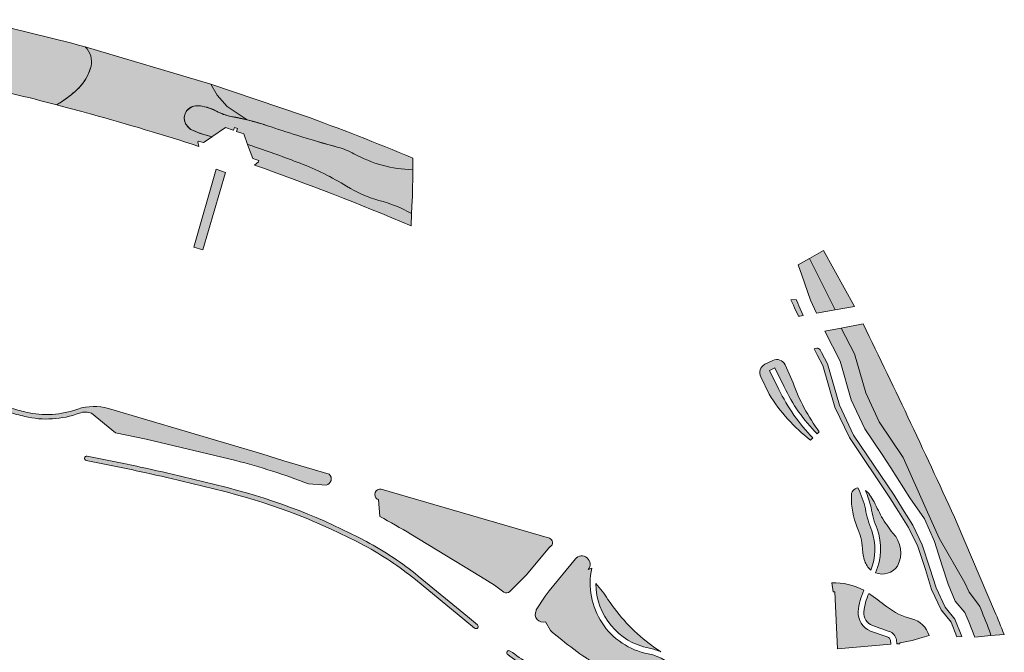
# Model space of a CAD drawing. Header units: metres. Extents: x 0 to 168310, y 0 to 462960.
# Tile 593 of 594: x 167595 to 167903, y 462718 to 462917. Entities that reach past the tile are written whole.
import ezdxf

# ---------------------------------------------------------------- set-up
doc = ezdxf.new("R2010")
doc.units = ezdxf.units.M
doc.header["$LTSCALE"] = 0.2
for name, color, linetype, lineweight in [('B_WE_GR_GRAS_BRM_RVA kruidenmengsel 2_B102-A', 141, 'Continuous', 18), ('B_WE_GR_GRAS_BRM_RVA kruidenmengsel 2_B102-G', 141, 'Continuous', 18), ('B_WE_GR_GRAS_BRM_RVA kruidenmengsel Barneveld_B116-A', 83, 'Continuous', 18), ('B_WE_GR_GRAS_BRM_RVA kruidenmengsel Barneveld_B116-G', 83, 'Continuous', 18), ('B_WE_GR_GRAS_BRM_RVA margrietmengsel-A', 201, 'Continuous', 18), ('B_WE_GR_GRAS_BRM_RVA margrietmengsel-G', 201, 'Continuous', 18), ('B_WE_GR_GRAS_BRM_RVA vochtminnend mengsel_B115-A', 51, 'Continuous', 18), ('B_WE_GR_GRAS_BRM_RVA vochtminnend mengsel_B115-G', 51, 'Continuous', 18)]:
    doc.layers.add(name, color=color, linetype=linetype, lineweight=lineweight)

msp = doc.modelspace()

# ---------------------------------------------------------------- hatches: boundary and pattern name
at = {"layer": 'B_WE_GR_GRAS_BRM_RVA kruidenmengsel 2_B102-A', "transparency": 33554687}
h = msp.add_hatch(color=256, dxfattribs=at)
h.dxf.hatch_style = 1
edge = h.paths.add_edge_path()
edge.add_arc((167663.6199254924, 462901.6815105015), 15.25420763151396, 241.0729573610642, 259.6157030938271, ccw=False)
edge.add_arc((167649.6924331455, 462876.4735200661), 13.54540757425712, 61.0862609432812, 87.80880007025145)
edge.add_arc((167650.0618058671, 462886.1272166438), 3.884647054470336, 87.80880006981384, 207.9287946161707)
edge.add_arc((167650.706815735, 462886.4691469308), 4.614684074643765, 207.9287946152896, 247.4784368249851)
edge.add_arc((167665.5180111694, 462922.1885075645), 43.28307212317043, 247.4784368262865, 255.7062031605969)
edge.add_line((167654.8316760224, 462880.2453725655), (167659.1006831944, 462883.1760792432))
edge.add_line((167659.1006831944, 462883.1760792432), (167661.4595216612, 462882.3473146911))
edge.add_line((167661.4595216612, 462882.3473146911), (167661.5838580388, 462882.3044438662))
edge.add_line((167661.5838580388, 462882.3044438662), (167661.9240319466, 462883.2430194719))
edge.add_line((167661.9240319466, 462883.2430194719), (167662.8641871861, 462882.9022730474))
edge.add_line((167662.8641871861, 462882.9022730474), (167662.5304460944, 462881.9780630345))
edge.add_line((167662.5304460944, 462881.9780630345), (167664.814272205, 462881.1906063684))
edge.add_line((167664.814272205, 462881.1906063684), (167666.0263995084, 462877.8809698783))
edge.add_arc((167652.6886868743, 462833.0809836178), 46.74327060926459, 71.01006965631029, 73.42084251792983, ccw=False)
edge.add_arc((167523.5449946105, 462457.8062291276), 443.6176016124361, 69.00620732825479, 71.01006954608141, ccw=False)
edge.add_arc((167651.248967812, 462790.5884853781), 87.17358802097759, 58.29037419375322, 69.00755569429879, ccw=False)
edge.add_arc((167717.7042480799, 462898.1483309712), 39.25989116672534, 238.2903741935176, 254.5017057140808)
edge.add_arc((167693.5625169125, 462811.0859959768), 51.08762323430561, 62.134394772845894, 74.50170571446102, ccw=False)
edge.add_line((167717.4408313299, 462856.2498238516), (167717.5607701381, 462858.4076313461))
edge.add_line((167717.5607701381, 462858.4076313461), (167717.6414450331, 462860.1863589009))
edge.add_line((167717.6414450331, 462860.1863589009), (167717.6930845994, 462861.5771095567))
edge.add_line((167717.6930845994, 462861.5771095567), (167717.736202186, 462863.0254693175))
edge.add_line((167717.736202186, 462863.0254693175), (167717.7790430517, 462865.1010573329))
edge.add_line((167717.7790430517, 462865.1010573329), (167717.7938394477, 462866.3239808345))
edge.add_line((167717.7938394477, 462866.3239808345), (167717.7921225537, 462869.957872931))
edge.add_arc((167718.7719330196, 462909.9525882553), 40.00671546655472, 240.96651066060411, 268.5966201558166, ccw=False)
edge.add_arc((167688.754767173, 462855.8747607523), 21.84343952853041, 60.96650431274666, 74.89950393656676)
edge.add_arc((167779.811483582, 463193.6348101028), 327.9753377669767, 252.5415459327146, 254.9131785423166, ccw=False)
edge.add_arc((167835.940243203, 463372.1134629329), 515.071749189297, 251.4720191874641, 252.5418741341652, ccw=False)
edge.add_arc((167645.9091163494, 462805.082708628), 82.95475987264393, 71.47377107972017, 79.60960456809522)
h = msp.add_hatch(color=256, dxfattribs=at)
h.dxf.hatch_style = 1
h.paths.add_polyline_path([(167846.5672786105, 462844.6109442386), (167842.2618232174, 462842.1292044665), (167850.307701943, 462825.9821139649), (167856.27219841, 462827.0317757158)])
h = msp.add_hatch(color=256, dxfattribs=at)
h.dxf.hatch_style = 1
edge = h.paths.add_edge_path()
edge.add_line((167859.0096432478, 462821.5228579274), (167852.1690160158, 462820.2493173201))
edge.add_line((167852.1690160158, 462820.2493173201), (167856.2716767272, 462812.1089071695))
edge.add_line((167856.2716767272, 462812.1089071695), (167859.8517475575, 462799.8760718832))
edge.add_line((167859.8517475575, 462799.8760718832), (167864.1052315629, 462790.8257085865))
edge.add_line((167864.1052315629, 462790.8257085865), (167871.5784736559, 462779.6079771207))
edge.add_line((167871.5784736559, 462779.6079771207), (167878.7967214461, 462763.4247482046))
edge.add_line((167878.7967214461, 462763.4247482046), (167882.8913185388, 462754.3306300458))
edge.add_line((167882.8913185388, 462754.3306300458), (167890.8701716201, 462740.2776316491))
edge.add_line((167890.8701716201, 462740.2776316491), (167892.279905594, 462737.3032362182))
edge.add_line((167892.279905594, 462737.3032362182), (167894.9344698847, 462733.9334091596))
edge.add_line((167894.9344698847, 462733.9334091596), (167895.5836656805, 462732.8727658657))
edge.add_line((167895.5836656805, 462732.8727658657), (167895.9132330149, 462732.0994601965))
edge.add_arc((167731.5219587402, 462663.3675046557), 178.1812918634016, 19.977501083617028, 22.6897940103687, ccw=False)
edge.add_line((167898.9815215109, 462724.2433422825), (167899.1125735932, 462723.7087894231))
edge.add_line((167899.1125735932, 462723.7087894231), (167903.2172602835, 462724.062714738))
edge.add_arc((167654.8451667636, 462628.6591629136), 266.0649066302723, 21.01255262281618, 22.71567654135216)
edge.add_line((167900.2720752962, 462731.402372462), (167888.5491926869, 462758.9092599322))
edge.add_arc((165746.9731133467, 461786.8413608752), 2351.863963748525, 24.41344257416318, 26.10011983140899)
at = {"layer": 'B_WE_GR_GRAS_BRM_RVA kruidenmengsel Barneveld_B116-A', "transparency": 33554687}
h = msp.add_hatch(color=256, dxfattribs=at)
h.dxf.hatch_style = 1
edge = h.paths.add_edge_path()
edge.add_arc((167405.7695100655, 462123.5827010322), 812.3570665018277, 75.06449629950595, 77.53490008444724)
edge.add_line((167581.1126325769, 462916.7906138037), (167573.9642710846, 462898.0304068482))
edge.add_arc((167404.2482875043, 462118.3100188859), 797.9770663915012, 75.7449415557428, 77.72038329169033, ccw=False)
edge.add_line((167600.7412522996, 462891.7167122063), (167606.2043114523, 462890.3058184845))
edge.add_arc((167582.5542619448, 462928.6909775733), 45.0859765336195, 301.6382537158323, 310.6770185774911)
edge.add_arc((167602.0599977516, 462906.2720567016), 15.37089404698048, 310.0040134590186, 345.4028307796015)
edge.add_arc((167610.586357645, 462903.8420710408), 6.510499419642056, 347.1871892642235, 405.6239811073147)
h = msp.add_hatch(color=256, dxfattribs=at)
h.dxf.hatch_style = 1
edge = h.paths.add_edge_path()
edge.add_arc((167610.5863597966, 462903.8420711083), 6.510497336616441, -12.812815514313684, 45.62400248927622, ccw=False)
edge.add_arc((167602.0599866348, 462906.2720601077), 15.37090566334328, 335.84649926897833, 345.40282893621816, ccw=False)
edge.add_arc((167602.0599966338, 462906.2720577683), 15.370895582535, 310.0039362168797, 335.84649197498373, ccw=False)
edge.add_arc((167582.5542880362, 462928.6909395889), 45.08593047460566, 302.16719901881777, 310.676998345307, ccw=False)
edge.add_line((167606.5576657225, 462890.5257855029), (167606.2043114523, 462890.3058184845))
edge.add_line((167606.2043114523, 462890.3058184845), (167606.8303636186, 462890.1441337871))
edge.add_line((167606.8303636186, 462890.1441337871), (167610.4364324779, 462889.1886392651))
edge.add_line((167610.4364324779, 462889.1886392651), (167614.0105222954, 462888.223782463))
edge.add_line((167614.0105222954, 462888.223782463), (167615.481067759, 462887.8216244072))
edge.add_line((167615.481067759, 462887.8216244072), (167617.0472138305, 462887.3899987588))
edge.add_arc((167404.2482874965, 462118.3100188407), 797.9770664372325, 72.00713048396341, 74.53361442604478, ccw=False)
edge.add_line((167650.7423121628, 462877.2619898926), (167650.4454116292, 462878.6518590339))
edge.add_line((167650.4454116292, 462878.6518590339), (167650.5253358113, 462878.9410166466))
edge.add_line((167650.5253358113, 462878.9410166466), (167651.3829969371, 462878.7020070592))
edge.add_line((167651.3829969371, 462878.7020070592), (167652.2329129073, 462878.4613014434))
edge.add_line((167652.2329129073, 462878.4613014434), (167654.8922611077, 462880.2869646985))
edge.add_line((167654.8922611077, 462880.2869646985), (167652.7632146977, 462880.8738353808))
edge.add_line((167652.7632146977, 462880.8738353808), (167650.8236920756, 462881.4590675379))
edge.add_line((167650.8236920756, 462881.4590675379), (167649.557050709, 462881.9907982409))
edge.add_line((167649.557050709, 462881.9907982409), (167647.996991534, 462882.6457045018))
edge.add_line((167647.996991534, 462882.6457045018), (167647.4838111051, 462883.2983126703))
edge.add_line((167647.4838111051, 462883.2983126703), (167646.5831417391, 462884.3850776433))
edge.add_line((167646.5831417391, 462884.3850776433), (167646.1413012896, 462885.8793794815))
edge.add_line((167646.1413012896, 462885.8793794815), (167646.1582958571, 462886.4737037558))
edge.add_line((167646.1582958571, 462886.4737037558), (167646.4443194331, 462887.512228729))
edge.add_line((167646.4443194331, 462887.512228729), (167646.8985930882, 462888.4157557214))
edge.add_line((167646.8985930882, 462888.4157557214), (167647.2899387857, 462888.7676842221))
edge.add_line((167647.2899387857, 462888.7676842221), (167647.8886788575, 462889.3061178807))
edge.add_line((167647.8886788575, 462889.3061178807), (167648.6974978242, 462889.7581451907))
edge.add_line((167648.6974978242, 462889.7581451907), (167649.7863583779, 462889.9850947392))
edge.add_line((167649.7863583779, 462889.9850947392), (167651.2626706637, 462889.9450454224))
edge.add_line((167651.2626706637, 462889.9450454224), (167653.0462642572, 462889.6112942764))
edge.add_line((167653.0462642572, 462889.6112942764), (167654.6227743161, 462889.0572706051))
edge.add_line((167654.6227743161, 462889.0572706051), (167657.1036943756, 462887.934935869))
edge.add_line((167657.1036943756, 462887.934935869), (167659.4811886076, 462886.9245976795))
edge.add_line((167659.4811886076, 462886.9245976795), (167661.3121290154, 462886.542307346))
edge.add_line((167661.3121290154, 462886.542307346), (167665.936128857, 462885.6277839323))
edge.add_line((167665.936128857, 462885.6277839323), (167659.6646933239, 462889.8294411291))
edge.add_line((167659.6646933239, 462889.8294411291), (167656.4803080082, 462893.2942160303))
edge.add_line((167656.4803080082, 462893.2942160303), (167654.4989183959, 462896.7589909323))
edge.add_line((167654.4989183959, 462896.7589909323), (167615.1395670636, 462908.4955514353))
h = msp.add_hatch(color=256, dxfattribs=at)
h.dxf.hatch_style = 1
edge = h.paths.add_edge_path()
edge.add_line((167654.498918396, 462896.7589909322), (167656.4803080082, 462893.2942160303))
edge.add_line((167656.4803080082, 462893.2942160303), (167659.664693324, 462889.8294411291))
edge.add_line((167659.664693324, 462889.8294411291), (167665.9361288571, 462885.6277839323))
edge.add_line((167665.9361288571, 462885.6277839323), (167664.9453840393, 462885.8237310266))
edge.add_arc((167645.9091159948, 462805.0827087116), 82.95475987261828, 71.47226194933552, 76.73367589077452, ccw=False)
edge.add_arc((167835.9402433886, 463372.1134628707), 515.0717491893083, 251.4722621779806, 252.5429506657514)
edge.add_arc((167779.8114835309, 463193.6348101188), 327.9753377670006, 252.5432366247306, 254.9114723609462)
edge.add_arc((167688.7547681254, 462855.8747604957), 21.84343952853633, 60.95970766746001, 74.92512467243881, ccw=False)
edge.add_arc((167718.7719330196, 462909.9525882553), 40.00671546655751, 240.9702229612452, 268.5966201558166)
edge.add_line((167717.7921225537, 462869.957872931), (167717.8214221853, 462873.6144387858))
edge.add_arc((167405.7695100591, 462123.5827010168), 812.3570665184, 67.41016871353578, 70.02588454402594)
edge.add_line((167683.2670958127, 462887.0740850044), (167654.498918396, 462896.7589909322))
h = msp.add_hatch(color=256, dxfattribs=at)
h.dxf.hatch_style = 1
edge = h.paths.add_edge_path()
edge.add_arc((167523.5449946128, 462457.8062291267), 443.6176016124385, 69.00587756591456, 71.01006953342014)
edge.add_arc((167652.6886868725, 462833.0809836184), 46.7432706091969, 71.01006953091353, 73.42084251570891)
edge.add_line((167666.0263995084, 462877.8809698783), (167667.6589535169, 462873.4233850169))
edge.add_line((167667.6589535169, 462873.4233850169), (167669.5373466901, 462872.8278330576))
edge.add_line((167669.5373466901, 462872.8278330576), (167669.4303894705, 462872.4213200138))
edge.add_line((167669.4303894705, 462872.4213200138), (167668.2021454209, 462871.3676258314))
edge.add_arc((167402.7246567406, 462114.1824296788), 802.376294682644, 66.9205511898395, 70.678770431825, ccw=False)
edge.add_line((167717.2619127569, 462852.3382620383), (167717.4408313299, 462856.2498238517))
edge.add_arc((167693.5625158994, 462811.0859965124), 51.08762323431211, 62.13439348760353, 74.49800204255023)
edge.add_arc((167717.7042480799, 462898.1483309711), 39.25989116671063, 238.29037419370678, 254.50652354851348, ccw=False)
edge.add_arc((167651.2489679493, 462790.5884852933), 87.17358802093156, 58.29037429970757, 69.00587766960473)
h = msp.add_hatch(color=256, dxfattribs=at)
h.dxf.hatch_style = 1
h.paths.add_polyline_path([(167659.0594447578, 462869.1043580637), (167656.2144351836, 462870.0642986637), (167649.1178128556, 462845.6358099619), (167651.9622246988, 462844.7764261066)])
h = msp.add_hatch(color=256, dxfattribs=at)
h.dxf.hatch_style = 1
edge = h.paths.add_edge_path()
edge.add_arc((167831.9249477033, 462807.3734482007), 3.000000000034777, 26.32973812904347, 114.4663653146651)
edge.add_line((167830.6824707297, 462810.1040618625), (167828.1773468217, 462808.864334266))
edge.add_arc((167829.5946812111, 462806.2202534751), 3.000000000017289, 118.1931109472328, 206.3297381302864)
edge.add_line((167826.9059121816, 462804.8896441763), (167829.5718475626, 462799.5025748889))
edge.add_arc((167874.4802167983, 462826.8561546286), 52.58307666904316, 211.3454935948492, 232.625129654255)
edge.add_line((167842.5608508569, 462785.0693860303), (167843.2780475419, 462785.7662568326))
edge.add_arc((167884.9288852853, 462826.2366791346), 58.07449841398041, 205.7618063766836, 224.176484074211, ccw=False)
edge.add_line((167832.6264868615, 462800.9957107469), (167829.682087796, 462806.9454730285))
edge.add_line((167829.682087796, 462806.9454730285), (167831.2953496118, 462807.7438378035))
edge.add_line((167831.2953496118, 462807.7438378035), (167834.2437362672, 462801.7860177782))
edge.add_arc((167884.928885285, 462826.2366791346), 56.27449841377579, 205.7527948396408, 224.1764840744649)
edge.add_line((167844.5690015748, 462787.0206242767), (167845.2861982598, 462787.717495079))
edge.add_arc((167891.5660090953, 462822.4357755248), 57.8548173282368, 199.531177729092, 216.8765703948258, ccw=False)
edge.add_line((167837.0401747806, 462803.0937673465), (167834.6137167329, 462808.7040574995))
h = msp.add_hatch(color=256, dxfattribs=at)
h.dxf.hatch_style = 1
edge = h.paths.add_edge_path()
edge.add_arc((167857.7753862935, 462767.6960597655), 2.446597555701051, 99.31353283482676, 185.5831995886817)
edge.add_arc((167880.5598497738, 462767.1423571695), 25.22142984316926, 179.2828693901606, 201.9927638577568)
edge.add_arc((167839.3953099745, 462749.7960561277), 19.45510474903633, 3.796824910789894, 23.961438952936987, ccw=False)
edge.add_arc((167877.0017343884, 462752.3092172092), 18.23520513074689, 183.851496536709, 196.5354906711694)
edge.add_arc((167865.0310362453, 462748.8177320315), 5.766173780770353, 197.1305104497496, 231.50056125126)
edge.add_arc((167845.2898650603, 462750.8078048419), 17.41157490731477, 338.070000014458, 379.3190486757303)
edge.add_arc((167894.105675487, 462769.4802772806), 34.86390978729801, 189.8689992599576, 201.7378841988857, ccw=False)
edge.add_arc((167829.2203874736, 462756.241349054), 31.38921404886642, 13.37937279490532, 26.22143242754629)
h = msp.add_hatch(color=256, dxfattribs=at)
h.dxf.hatch_style = 1
edge = h.paths.add_edge_path()
edge.add_arc((167931.2143477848, 462803.6597186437), 78.9499875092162, 212.7375578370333, 217.2043820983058, ccw=False)
edge.add_arc((167580.6008696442, 462620.8842050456), 316.8507962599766, 26.23800058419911, 27.32408873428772)
edge.add_arc((167841.1461811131, 462754.2366084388), 24.19024009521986, 29.98445430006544, 35.59838881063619)
edge.add_arc((167854.3113914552, 462762.2822549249), 8.873159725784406, 42.85902328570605, 52.37560805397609)
edge.add_arc((167829.2203873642, 462756.2413498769), 33.18921404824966, 13.37560255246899, 23.188899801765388, ccw=False)
edge.add_arc((167894.3885224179, 462769.5769024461), 33.36243233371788, 189.7636947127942, 201.7673772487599)
edge.add_arc((167845.8953687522, 462750.9220064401), 18.6026405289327, -23.689679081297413, 19.739062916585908, ccw=False)
edge.add_arc((167865.0310375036, 462748.817731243), 5.766173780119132, 248.6358856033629, 325.0871584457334)
edge.add_arc((167862.0213761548, 462749.7559577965), 8.82277900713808, 331.2890928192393, 404.3353536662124)
h = msp.add_hatch(color=256, dxfattribs=at)
h.dxf.hatch_style = 1
edge = h.paths.add_edge_path()
edge.add_arc((167863.6534223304, 462730.9292986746), 6.216762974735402, 176.4684252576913, 248.0455073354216, ccw=False)
edge.add_arc((167880.8317036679, 462728.5233208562), 23.5489688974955, 156.4563779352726, 173.1984556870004, ccw=False)
edge.add_arc((167849.7632999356, 462720.3838555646), 19.94313859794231, 61.61861321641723, 91.59190995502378)
edge.add_line((167849.209269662, 462740.3192970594), (167849.5884085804, 462737.4833886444))
edge.add_line((167849.5884085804, 462737.4833886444), (167850.143076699, 462737.5081599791))
edge.add_line((167850.143076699, 462737.5081599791), (167850.9448558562, 462719.5555431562))
edge.add_line((167850.9448558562, 462719.5555431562), (167867.7601629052, 462721.005437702))
edge.add_line((167867.7601629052, 462721.005437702), (167867.6616076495, 462722.1484428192))
edge.add_arc((167866.1525346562, 462721.8647361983), 1.53550993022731, 10.64736064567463, 73.61174390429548)
edge.add_line((167866.5857708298, 462723.3378611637), (167861.3291608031, 462725.163368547))
h = msp.add_hatch(color=256, dxfattribs=at)
h.dxf.hatch_style = 1
edge = h.paths.add_edge_path()
edge.add_arc((167879.1346399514, 462749.0103429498), 20.57997987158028, 231.651515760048, 256.5497419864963, ccw=False)
edge.add_arc((167702.6916184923, 462516.9112919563), 270.9753588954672, 52.84170285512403, 54.30572728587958)
edge.add_arc((167880.8317029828, 462728.5233190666), 21.74896889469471, 157.1132732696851, 173.0542867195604)
edge.add_arc((167863.653420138, 462730.9292995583), 4.416762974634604, 177.0916779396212, 247.5228370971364)
edge.add_line((167861.9648246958, 462726.8480692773), (167867.1431308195, 462725.049755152))
edge.add_arc((167866.1525346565, 462721.8647361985), 3.335509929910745, 8.807713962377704, 72.7233996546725, ccw=False)
edge.add_line((167869.4487115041, 462722.3754657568), (167869.5590312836, 462721.0960203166))
edge.add_line((167869.5590312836, 462721.0960203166), (167870.558402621, 462721.1463439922))
edge.add_line((167870.558402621, 462721.1463439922), (167870.5284515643, 462721.4950601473))
edge.add_line((167870.5284515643, 462721.4950601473), (167874.4082840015, 462722.1939908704))
edge.add_line((167874.4082840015, 462722.1939908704), (167877.5129071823, 462723.0954948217))
edge.add_line((167877.5129071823, 462723.0954948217), (167879.7075302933, 462723.776413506))
edge.add_arc((167872.167235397, 462721.3935309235), 7.907855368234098, 17.53756829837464, 73.99413418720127)
at = {"layer": 'B_WE_GR_GRAS_BRM_RVA margrietmengsel-A', "transparency": 33554623}
h = msp.add_hatch(color=256, dxfattribs=at)
h.dxf.hatch_style = 1
edge = h.paths.add_edge_path()
edge.add_line((167617.059902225, 462793.5027857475), (167624.5749775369, 462787.3643719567))
edge.add_line((167624.5749775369, 462787.3643719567), (167634.2628697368, 462785.3246060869))
edge.add_line((167634.2628697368, 462785.3246060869), (167662.293893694, 462778.6683996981))
edge.add_arc((167611.2368215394, 462580.5413309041), 204.6000000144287, 68.84619023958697, 75.54936296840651, ccw=False)
edge.add_line((167685.0714045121, 462771.3543660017), (167690.6419003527, 462770.963518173))
edge.add_arc((167690.2699023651, 462772.9226278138), 1.994114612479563, 280.7513944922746, 407.8130180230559)
edge.add_line((167691.6090545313, 462774.4001813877), (167677.4162676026, 462778.5968048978))
edge.add_line((167677.4162676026, 462778.5968048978), (167670.4642717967, 462780.768606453))
edge.add_line((167670.4642717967, 462780.768606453), (167622.3717369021, 462795.0068258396))
edge.add_arc((167617.8816875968, 462778.6434462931), 16.96822715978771, 74.65591613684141, 107.386262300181)
edge.add_arc((167603.0385404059, 462821.3954510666), 28.30000000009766, 256.6733052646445, 290.201938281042, ccw=False)
edge.add_arc((167618.9432561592, 462888.5373903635), 97.29999996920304, 253.5621939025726, 256.6733052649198, ccw=False)
edge.add_arc((167562.3483781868, 462696.7118973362), 102.7000000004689, 73.56219390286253, 78.30879099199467)
edge.add_arc((167562.3483781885, 462696.7118973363), 102.7000000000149, 78.30879099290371, 81.28951585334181)
edge.add_arc((167577.7954310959, 462797.5354489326), 0.6999999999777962, 81.28951585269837, 261.2895158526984)
edge.add_arc((167562.3483781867, 462696.7118973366), 101.3000000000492, 78.30879099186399, 81.28951585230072, ccw=False)
edge.add_arc((167562.3483781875, 462696.7118973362), 101.3000000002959, 73.5621939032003, 78.30879099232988, ccw=False)
edge.add_arc((167618.9432561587, 462888.5373903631), 98.69999996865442, 253.5621939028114, 256.6733052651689)
edge.add_arc((167603.038540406, 462821.3954510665), 29.70000000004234, 256.6733052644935, 290.2311302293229)
edge.add_arc((167615.1634266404, 462788.9282180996), 4.959310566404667, 67.28248539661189, 111.9575979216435, ccw=False)
edge.add_line((167617.0786530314, 462793.5027857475), (167617.059902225, 462793.5027857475))
h = msp.add_hatch(color=256, dxfattribs=at)
h.dxf.hatch_style = 1
edge = h.paths.add_edge_path()
edge.add_arc((167615.5624281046, 462779.3673676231), 0.7000000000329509, 79.04143100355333, 259.04143100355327, ccw=False)
edge.add_arc((167473.7849370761, 462047.1590232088), 746.5082304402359, 77.73469606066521, 79.04143100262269, ccw=False)
edge.add_arc((167473.7849370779, 462047.1590232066), 746.5082304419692, 75.5493629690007, 77.73469606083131, ccw=False)
edge.add_arc((167611.2368215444, 462580.5413309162), 195.7000000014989, 61.948034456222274, 75.54936296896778, ccw=False)
edge.add_arc((167656.853222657, 462666.1459099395), 98.70000000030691, 50.591191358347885, 61.94803445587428, ccw=False)
edge.add_line((167719.5128491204, 462742.4050812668), (167735.0171016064, 462729.6657523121))
edge.add_line((167735.0171016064, 462729.6657523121), (167738.074677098, 462727.1534441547))
edge.add_arc((167737.6302825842, 462726.612598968), 0.6999999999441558, -129.40880864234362, 50.591191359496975, ccw=False)
edge.add_line((167737.1858880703, 462726.0717537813), (167734.1283125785, 462728.5840619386))
edge.add_line((167734.1283125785, 462728.5840619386), (167718.6240600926, 462741.3233908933))
edge.add_arc((167656.8532226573, 462666.1459099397), 97.29999999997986, 50.5911913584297, 61.94803445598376)
edge.add_arc((167611.2368215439, 462580.5413309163), 194.3000000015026, 61.94803445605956, 75.54936296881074)
edge.add_arc((167473.7849370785, 462047.1590232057), 745.1082304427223, 75.54936296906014, 77.73469606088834)
edge.add_arc((167473.7849370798, 462047.1590232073), 745.1082304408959, 77.73469606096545, 79.04143100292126)
h = msp.add_hatch(color=256, dxfattribs=at)
h.dxf.hatch_style = 1
edge = h.paths.add_edge_path()
edge.add_line((167760.9397763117, 462751.6359280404), (167760.7716218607, 462751.6103917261))
edge.add_line((167760.7716218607, 462751.6103917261), (167753.4005272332, 462742.6394865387))
edge.add_line((167753.4005272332, 462742.6394865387), (167748.2249168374, 462737.5395961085))
edge.add_arc((167747.2422889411, 462738.5368134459), 1.400000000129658, 233.96650911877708, 314.5777961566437, ccw=False)
edge.add_line((167746.4187276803, 462737.4046708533), (167743.4281533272, 462739.5016391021))
edge.add_line((167743.4281533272, 462739.5016391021), (167739.0281055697, 462742.3175489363))
edge.add_line((167739.0281055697, 462742.3175489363), (167717.211737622, 462755.5269132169))
edge.add_arc((167625.3086766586, 462606.0983188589), 175.4282686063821, 58.40723921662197, 62.07926896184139)
edge.add_line((167707.4528848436, 462761.1060815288), (167707.1000039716, 462766.4000602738))
edge.add_line((167707.1000039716, 462766.4000602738), (167706.6357025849, 462766.5763348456))
edge.add_arc((167707.6282180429, 462767.9625082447), 1.704864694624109, 80.19333900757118, 234.3969182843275, ccw=False)
edge.add_line((167707.9185975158, 462769.6424616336), (167760.6802256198, 462754.2508955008))
edge.add_arc((167760.1668116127, 462752.8772022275), 1.466501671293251, -57.93662365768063, 69.50691150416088, ccw=False)
edge.add_line((167760.9453142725, 462751.6343986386), (167760.9397763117, 462751.6359280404))
h = msp.add_hatch(color=256, dxfattribs=at)
h.dxf.hatch_style = 1
edge = h.paths.add_edge_path()
edge.add_line((167773.9350348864, 462744.8437128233), (167772.82114781, 462744.4746783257))
edge.add_arc((167770.8122942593, 462746.1252865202), 2.599999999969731, 320.5911913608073, 500.5911913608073)
edge.add_line((167768.8034407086, 462747.7758947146), (167760.5983707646, 462737.7900095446))
edge.add_arc((167775.278454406, 462725.7278727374), 19.00000000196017, 140.5911913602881, 146.9313831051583)
edge.add_line((167759.356117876, 462736.0950902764), (167756.5575923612, 462731.7970165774))
edge.add_arc((167755.8140826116, 462731.7924915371), 0.7435235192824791, -22.381457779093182, 0.34870088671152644, ccw=False)
edge.add_arc((167758.6675349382, 462730.3743196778), 2.445332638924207, 152.3432295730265, 288.379813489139)
edge.add_line((167759.4385842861, 462728.0537303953), (167760.9824417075, 462725.2858396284))
edge.add_line((167760.9824417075, 462725.2858396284), (167761.6419191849, 462724.7439689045))
edge.add_line((167761.6419191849, 462724.7439689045), (167764.5569343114, 462722.3487978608))
edge.add_arc((167827.2165609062, 462798.6079693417), 98.70000020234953, 230.5911913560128, 236.08317806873)
edge.add_arc((167827.2157538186, 462798.6067480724), 98.69853638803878, 236.083171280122, 236.6730968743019)
edge.add_arc((167882.1809065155, 462882.2090187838), 198.7510608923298, 236.6748999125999, 246.4123354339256)
edge.add_arc((167802.8460532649, 462700.9058670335), 0.864488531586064, 256.9141991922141, 415.9050757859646)
edge.add_line((167803.3306558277, 462701.6217586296), (167807.214844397, 462703.824238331))
edge.add_arc((167813.6232157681, 462711.5010069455), 9.999999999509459, 215.3432015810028, 230.1457289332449, ccw=False)
edge.add_line((167805.4661992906, 462705.7162785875), (167801.0398826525, 462711.957805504))
edge.add_arc((167788.8043579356, 462703.2807129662), 15.00000000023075, 35.34320158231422, 79.04808783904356)
edge.add_arc((167795.928797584, 462740.0977247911), 22.4999999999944, 167.8229776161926, 259.048087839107, ccw=False)
h = msp.add_hatch(color=256, dxfattribs=at)
h.dxf.hatch_style = 1
edge = h.paths.add_edge_path()
edge.add_arc((167743.0412133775, 462711.3609489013), 43.10000000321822, 33.40836704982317, 41.68478936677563)
edge.add_arc((167795.9287975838, 462740.0977247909), 20.69999999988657, 180.2045260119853, 259.04808783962)
edge.add_arc((167788.8043572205, 462703.2807131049), 16.79999999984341, 65.96968581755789, 79.04808535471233, ccw=False)
edge.add_arc((167826.5179603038, 462766.4212134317), 56.90000003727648, 232.514112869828, 237.1411478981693, ccw=False)
edge.add_arc((167826.5179602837, 462766.4212134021), 56.90000000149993, 213.4083665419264, 232.51411286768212, ccw=False)
h = msp.add_hatch(color=256, dxfattribs=at)
h.dxf.hatch_style = 1
edge = h.paths.add_edge_path()
edge.add_line((167766.744437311, 462706.4536109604), (167762.6797631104, 462708.4970381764))
edge.add_arc((167810.3808412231, 462803.3814265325), 106.2000000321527, 237.4717783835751, 243.3100240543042, ccw=False)
edge.add_arc((167810.3808412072, 462803.381426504), 106.1999999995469, 233.7471396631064, 237.4717783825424, ccw=False)
edge.add_arc((167747.9934259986, 462718.3046351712), 0.7000000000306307, 53.74713966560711, 233.74713966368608, ccw=False)
edge.add_arc((167810.3808412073, 462803.3814265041), 104.7999999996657, 233.7471396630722, 237.4717783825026)
edge.add_arc((167810.3808412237, 462803.3814265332), 104.8000000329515, 237.4717783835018, 243.3100240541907)
edge.add_line((167763.308590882, 462709.7478681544), (167767.3721025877, 462707.7050253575))
edge.add_line((167767.3721025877, 462707.7050253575), (167786.4373215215, 462698.1647542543))
edge.add_arc((167900.6604038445, 462925.3685778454), 254.2999999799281, 243.3097695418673, 246.2051892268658)
edge.add_arc((167797.7774848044, 462692.0445435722), 0.7000000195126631, -113.79481032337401, 66.20518967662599, ccw=False)
edge.add_arc((167900.6603241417, 462925.3684069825), 255.6998115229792, 243.3096451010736, 246.20519012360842, ccw=False)
edge.add_line((167785.8079969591, 462696.9141740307), (167766.744437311, 462706.4536109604))
at = {"layer": 'B_WE_GR_GRAS_BRM_RVA vochtminnend mengsel_B115-A', "transparency": 33554687}
h = msp.add_hatch(color=256, dxfattribs=at)
h.dxf.hatch_style = 1
h.paths.add_polyline_path([(167842.2618232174, 462842.1292044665), (167838.67226452, 462840.0601200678), (167839.8540148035, 462836.8492064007), (167840.731373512, 462834.1559167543), (167842.5429850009, 462829.0466250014), (167844.4327386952, 462824.9482087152), (167850.3077019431, 462825.9821139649)])
h = msp.add_hatch(color=256, dxfattribs=at)
h.dxf.hatch_style = 1
edge = h.paths.add_edge_path()
edge.add_line((167838.8949576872, 462827.2172630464), (167838.5145235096, 462828.0714310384))
edge.add_line((167838.5145235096, 462828.0714310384), (167837.9939657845, 462829.2212487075))
edge.add_line((167837.9939657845, 462829.2212487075), (167836.4119369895, 462829.0787032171))
edge.add_line((167836.4119369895, 462829.0787032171), (167837.1480411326, 462827.4527825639))
edge.add_line((167837.1480411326, 462827.4527825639), (167837.5279705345, 462826.5996790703))
edge.add_line((167837.5279705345, 462826.5996790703), (167838.7441532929, 462823.9455027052))
edge.add_arc((167848.4830235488, 462770.9834736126), 53.84999646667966, 99.98099418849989, 100.41938025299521, ccw=False)
edge.add_line((167839.1496617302, 462824.0184665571), (167840.2703244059, 462824.2156863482))
edge.add_line((167840.2703244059, 462824.2156863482), (167838.8949576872, 462827.2172630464))
h = msp.add_hatch(color=256, dxfattribs=at)
h.dxf.hatch_style = 1
edge = h.paths.add_edge_path()
edge.add_line((167852.1690160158, 462820.2493173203), (167847.050195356, 462819.2963307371))
edge.add_line((167847.050195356, 462819.2963307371), (167851.8155689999, 462809.84098))
edge.add_line((167851.8155689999, 462809.84098), (167855.2840360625, 462797.674543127))
edge.add_line((167855.2840360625, 462797.674543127), (167859.5382699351, 462788.6599684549))
edge.add_line((167859.5382699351, 462788.6599684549), (167864.9594619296, 462780.558715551))
edge.add_line((167864.9594619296, 462780.558715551), (167867.7679687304, 462776.3617743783))
edge.add_line((167867.7679687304, 462776.3617743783), (167873.6742265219, 462767.0134843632))
edge.add_line((167873.6742265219, 462767.0134843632), (167878.2769999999, 462760.3370000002))
edge.add_line((167878.2769999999, 462760.3370000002), (167881.3569999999, 462753.2290000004))
edge.add_line((167881.3569999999, 462753.2290000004), (167883.7680000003, 462745.6279999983))
edge.add_line((167883.7680000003, 462745.6279999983), (167885.7250000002, 462739.8400000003))
edge.add_line((167885.7250000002, 462739.8400000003), (167887.9399999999, 462734.5529999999))
edge.add_line((167887.9399999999, 462734.5529999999), (167890.971, 462730.981))
edge.add_line((167890.971, 462730.981), (167892.1600551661, 462728.0673538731))
edge.add_line((167892.1600551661, 462728.0673538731), (167894.0558390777, 462723.2727740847))
edge.add_line((167894.0558390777, 462723.2727740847), (167899.1125735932, 462723.708789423))
edge.add_line((167899.1125735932, 462723.708789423), (167898.9815215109, 462724.2433422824))
edge.add_arc((167731.5219586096, 462663.367504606), 178.1812920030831, 19.97750108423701, 22.68979400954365)
edge.add_line((167895.9132330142, 462732.0994601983), (167895.5836656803, 462732.8727658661))
edge.add_line((167895.5836656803, 462732.8727658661), (167894.9344698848, 462733.933409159))
edge.add_line((167894.9344698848, 462733.933409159), (167892.2799055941, 462737.3032362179))
edge.add_line((167892.2799055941, 462737.3032362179), (167890.8701716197, 462740.277631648))
edge.add_line((167890.8701716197, 462740.277631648), (167882.8913185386, 462754.3306300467))
edge.add_line((167882.8913185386, 462754.3306300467), (167878.7967214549, 462763.4247481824))
edge.add_line((167878.7967214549, 462763.4247481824), (167871.5784736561, 462779.6079771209))
edge.add_line((167871.5784736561, 462779.6079771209), (167864.1052315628, 462790.8257085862))
edge.add_line((167864.1052315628, 462790.8257085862), (167859.8517475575, 462799.8760718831))
edge.add_line((167859.8517475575, 462799.8760718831), (167856.2716767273, 462812.1089071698))
edge.add_line((167856.2716767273, 462812.1089071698), (167852.1690160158, 462820.2493173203))
h = msp.add_hatch(color=256, dxfattribs=at)
h.dxf.hatch_style = 1
edge = h.paths.add_edge_path()
edge.add_line((167845.9510899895, 462812.5893738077), (167845.5236985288, 462813.3989964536))
edge.add_arc((167844.639354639, 462812.9321604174), 0.9999999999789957, 27.82911201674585, 99.98099418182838)
edge.add_line((167844.4660331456, 462813.9170257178), (167843.6315843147, 462813.7701752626))
edge.add_line((167843.6315843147, 462813.7701752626), (167844.6245741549, 462811.8891197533))
edge.add_line((167844.6245741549, 462811.8891197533), (167846.4284262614, 462808.4720193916))
edge.add_line((167846.4284262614, 462808.4720193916), (167850.1991945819, 462795.4611273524))
edge.add_line((167850.1991945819, 462795.4611273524), (167854.7458416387, 462785.9321124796))
edge.add_line((167854.7458416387, 462785.9321124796), (167867.4538578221, 462766.9416666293))
edge.add_line((167867.4538578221, 462766.9416666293), (167870.0727032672, 462762.681006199))
edge.add_line((167870.0727032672, 462762.681006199), (167873.2575506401, 462757.6858650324))
edge.add_line((167873.2575506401, 462757.6858650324), (167876.1524496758, 462751.6465066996))
edge.add_line((167876.1524496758, 462751.6465066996), (167878.5653998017, 462744.4641948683))
edge.add_line((167878.5653998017, 462744.4641948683), (167880.5064781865, 462738.2010375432))
edge.add_line((167880.5064781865, 462738.2010375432), (167883.5179839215, 462731.847066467))
edge.add_line((167883.5179839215, 462731.847066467), (167886.6007210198, 462727.9336969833))
edge.add_line((167886.6007210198, 462727.9336969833), (167888.455816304, 462723.2917691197))
edge.add_line((167888.455816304, 462723.2917691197), (167889.9507002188, 462723.4206650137))
edge.add_line((167889.9507002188, 462723.4206650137), (167887.7759523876, 462728.8658214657))
edge.add_line((167887.7759523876, 462728.8658214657), (167884.8009892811, 462732.6423776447))
edge.add_line((167884.8009892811, 462732.6423776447), (167881.9076521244, 462738.747025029))
edge.add_line((167881.9076521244, 462738.747025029), (167879.9929332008, 462744.9251299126))
edge.add_line((167879.9929332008, 462744.9251299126), (167877.5449664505, 462752.2116711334))
edge.add_line((167877.5449664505, 462752.2116711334), (167874.5710337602, 462758.4159100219))
edge.add_line((167874.5710337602, 462758.4159100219), (167871.3441355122, 462763.4770041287))
edge.add_line((167871.3441355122, 462763.4770041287), (167868.7165934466, 462767.7518132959))
edge.add_line((167868.7165934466, 462767.7518132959), (167856.0528675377, 462786.6760732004))
edge.add_line((167856.0528675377, 462786.6760732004), (167851.6057822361, 462795.9964232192))
edge.add_line((167851.6057822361, 462795.9964232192), (167847.8264829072, 462809.0367511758))
edge.add_line((167847.8264829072, 462809.0367511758), (167845.9510899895, 462812.5893738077))

# ---------------------------------------------------------------- linework, layer by layer
at = {"layer": 'B_WE_GR_GRAS_BRM_RVA kruidenmengsel 2_B102-G', "flags": 128}
for points in [[(167660.8703611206, 462886.6771529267, -0.08108499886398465), (167656.2415333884, 462888.3304738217, 0.1171303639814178), (167650.210332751, 462890.0090232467, 0.5780485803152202), (167646.6296022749, 462884.3077493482, 0.1743015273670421), (167648.9392481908, 462882.2063996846, 0.03591583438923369), (167654.8316760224, 462880.2453725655), (167659.1006831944, 462883.1760792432), (167661.4595216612, 462882.3473146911), (167661.5838580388, 462882.3044438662), (167661.9240319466, 462883.2430194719), (167662.8641871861, 462882.9022730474), (167662.5304460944, 462881.9780630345), (167664.814272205, 462881.1906063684), (167666.0263995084, 462877.8809698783, -0.01051936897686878), (167667.8990394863, 462877.2802881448, -0.008743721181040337), (167682.4784553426, 462871.9761598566, -0.0467966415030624), (167697.0686768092, 462864.749045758, 0.07085348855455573), (167707.213624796, 462860.3159919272, -0.05401501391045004), (167717.4408313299, 462856.2498238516), (167717.5607701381, 462858.4076313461), (167717.6414450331, 462860.1863589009), (167717.6930845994, 462861.5771095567), (167717.736202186, 462863.0254693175), (167717.7790430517, 462865.1010573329), (167717.7938394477, 462866.3239808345), (167717.7921225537, 462869.957872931, -0.1211466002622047), (167699.3558437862, 462874.9732692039, 0.06086918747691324), (167694.4452642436, 462876.9639545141, -0.01034856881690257), (167681.4142356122, 462880.7677396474, -0.004668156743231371), (167672.2670578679, 462883.738611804, 0.03551419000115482)], [(167859.0096432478, 462821.5228579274), (167852.1690160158, 462820.2493173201), (167856.2716767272, 462812.1089071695), (167859.8517475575, 462799.8760718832), (167864.1052315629, 462790.8257085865), (167871.5784736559, 462779.6079771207), (167878.7967214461, 462763.4247482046), (167882.8913185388, 462754.3306300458), (167890.8701716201, 462740.2776316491), (167892.279905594, 462737.3032362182), (167894.9344698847, 462733.9334091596), (167895.5836656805, 462732.8727658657), (167895.9132330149, 462732.0994601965, -0.01183516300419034), (167898.9815215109, 462724.2433422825), (167899.1125735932, 462723.7087894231), (167903.2172602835, 462724.062714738, 0.007431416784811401), (167900.2720752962, 462731.402372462), (167888.5491926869, 462758.9092599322, 0.007359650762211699)]]:
    msp.add_lwpolyline(points, format="xyb", close=True, dxfattribs=at)
msp.add_lwpolyline([(167846.5672786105, 462844.6109442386), (167842.2618232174, 462842.1292044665), (167850.307701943, 462825.9821139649), (167856.27219841, 462827.0317757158)], close=True, dxfattribs=at)
at = {"layer": 'B_WE_GR_GRAS_BRM_RVA kruidenmengsel Barneveld_B116-G', "flags": 128}
for points in [[(167615.1395681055, 462908.4955511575, 0.01077958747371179), (167581.1126325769, 462916.7906138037), (167573.9642710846, 462898.0304068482, -0.00861970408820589), (167600.7412522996, 462891.7167122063), (167606.2043114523, 462890.3058184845, 0.03945951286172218), (167611.9410427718, 462894.4979608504, 0.1556965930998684), (167616.934744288, 462902.3982602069, 0.2606519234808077)], [(167615.1395670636, 462908.4955514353, -0.2606520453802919), (167616.934744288, 462902.3982602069, -0.04172153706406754), (167616.0852078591, 462899.9825521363, -0.1132397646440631), (167611.9410267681, 462894.49794742, -0.03714807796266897), (167606.5576657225, 462890.5257855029), (167606.2043114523, 462890.3058184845), (167606.8303636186, 462890.1441337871), (167610.4364324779, 462889.1886392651), (167614.0105222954, 462888.223782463), (167615.481067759, 462887.8216244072), (167617.0472138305, 462887.3899987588, -0.01102431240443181), (167650.7423121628, 462877.2619898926), (167650.4454116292, 462878.6518590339), (167650.5253358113, 462878.9410166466), (167651.3829969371, 462878.7020070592), (167652.2329129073, 462878.4613014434), (167654.8922611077, 462880.2869646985), (167652.7632146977, 462880.8738353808), (167650.8236920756, 462881.4590675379), (167649.557050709, 462881.9907982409), (167647.996991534, 462882.6457045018), (167647.4838111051, 462883.2983126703), (167646.5831417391, 462884.3850776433), (167646.1413012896, 462885.8793794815), (167646.1582958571, 462886.4737037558), (167646.4443194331, 462887.512228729), (167646.8985930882, 462888.4157557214), (167647.2899387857, 462888.7676842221), (167647.8886788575, 462889.3061178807), (167648.6974978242, 462889.7581451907), (167649.7863583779, 462889.9850947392), (167651.2626706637, 462889.9450454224), (167653.0462642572, 462889.6112942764), (167654.6227743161, 462889.0572706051), (167657.1036943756, 462887.934935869), (167659.4811886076, 462886.9245976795), (167661.3121290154, 462886.542307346), (167665.936128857, 462885.6277839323), (167659.6646933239, 462889.8294411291), (167656.4803080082, 462893.2942160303), (167654.4989183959, 462896.7589909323)], [(167654.498918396, 462896.7589909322), (167656.4803080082, 462893.2942160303), (167659.664693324, 462889.8294411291), (167665.9361288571, 462885.6277839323), (167664.9453840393, 462885.8237310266, -0.0229612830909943), (167672.2691292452, 462883.7379176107, 0.004671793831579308), (167681.42346773, 462880.7648362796, 0.01033374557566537), (167694.4358342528, 462876.966496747, -0.06101116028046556), (167699.3581102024, 462874.9720112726, 0.1211301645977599), (167717.7921225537, 462869.957872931), (167717.8214221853, 462873.6144387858, 0.01141370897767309), (167683.2670958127, 462887.0740850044)], [(167682.4808390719, 462871.9752451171, 0.008745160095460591), (167667.8990395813, 462877.280288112, 0.01051936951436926), (167666.0263995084, 462877.8809698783), (167667.6589535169, 462873.4233850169), (167669.5373466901, 462872.8278330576), (167669.4303894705, 462872.4213200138), (167668.2021454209, 462871.3676258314, -0.01639979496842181), (167717.2619127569, 462852.3382620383), (167717.4408313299, 462856.2498238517, 0.05399881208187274), (167707.2168060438, 462860.3151099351, -0.07087461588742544), (167697.0686768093, 462864.7490457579, 0.04678930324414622)], [(167834.6137167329, 462808.7040574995, 0.4047198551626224), (167830.6824707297, 462810.1040618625), (167828.1773468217, 462808.864334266, 0.4047198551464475), (167826.9059121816, 462804.8896441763), (167829.5718475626, 462799.5025748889, 0.0931176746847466), (167842.5608508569, 462785.0693860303), (167843.2780475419, 462785.7662568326, -0.08052254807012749), (167832.6264868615, 462800.9957107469), (167829.682087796, 462806.9454730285), (167831.2953496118, 462807.7438378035), (167834.2437362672, 462801.7860177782, 0.08056212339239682), (167844.5690015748, 462787.0206242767), (167845.2861982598, 462787.717495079, -0.075828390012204), (167837.0401747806, 462803.0937673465)], [(167857.3794365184, 462770.110405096, 0.3952703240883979), (167855.3403954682, 462767.4580276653, 0.09941620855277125), (167857.1737541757, 462757.697196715, -0.08821247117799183), (167858.8077134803, 462751.084346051, 0.05540094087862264), (167859.5206712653, 462747.1193098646, 0.1511021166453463), (167861.4415528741, 462744.3050422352, 0.181951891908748), (167861.7210118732, 462756.5680440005, -0.05183412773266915), (167859.7576746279, 462763.5047402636, 0.05609277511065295)], [(167868.3319716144, 462755.921816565, -0.01949266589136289), (167864.8050550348, 462760.9642111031, 0.004738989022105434), (167862.0988244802, 462766.3260439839, 0.02450031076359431), (167860.8156797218, 462768.3177497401, 0.04154781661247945), (167859.7282993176, 462769.3100620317, -0.04284477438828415), (167861.5093264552, 462763.9191322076, 0.05242389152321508), (167863.4049274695, 462757.2048074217, -0.1917947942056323), (167862.9304574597, 462743.4477849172, 0.346531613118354), (167869.7594362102, 462745.5175788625, 0.329974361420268)], [(167861.3291608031, 462725.163368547, -0.3228807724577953), (167857.4484649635, 462731.3122424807, -0.07318131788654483), (167859.2430399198, 462737.929889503, 0.1315339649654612), (167849.209269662, 462740.3192970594), (167849.5884085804, 462737.4833886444), (167850.143076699, 462737.5081599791), (167850.9448558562, 462719.5555431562), (167867.7601629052, 462721.005437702), (167867.6616076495, 462722.1484428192, 0.2818614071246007), (167866.5857708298, 462723.3378611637)], [(167874.3477139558, 462728.9948261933, -0.1090684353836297), (167866.3659376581, 462732.8704602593, 0.006388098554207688), (167860.7949102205, 462736.9817222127, 0.06966818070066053), (167859.2423459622, 462731.1533972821, 0.3173683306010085), (167861.9648246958, 462726.8480692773), (167867.1431308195, 462725.049755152, -0.28634728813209), (167869.4487115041, 462722.3754657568), (167869.5590312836, 462721.0960203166), (167870.558402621, 462721.1463439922), (167870.5284515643, 462721.4950601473), (167874.4082840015, 462722.1939908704), (167877.5129071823, 462723.0954948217), (167879.7075302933, 462723.776413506, 0.2514450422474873)]]:
    msp.add_lwpolyline(points, format="xyb", close=True, dxfattribs=at)
msp.add_lwpolyline([(167659.0594447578, 462869.1043580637), (167656.2144351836, 462870.0642986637), (167649.1178128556, 462845.6358099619), (167651.9622246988, 462844.7764261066)], close=True, dxfattribs=at)
at = {"layer": 'B_WE_GR_GRAS_BRM_RVA margrietmengsel-G', "flags": 128}
for points in [[(167617.059902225, 462793.5027857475), (167624.5749775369, 462787.3643719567), (167634.2628697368, 462785.3246060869), (167662.293893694, 462778.6683996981, -0.02925645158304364), (167685.0714045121, 462771.3543660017), (167690.6419003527, 462770.963518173, 0.619190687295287), (167691.6090545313, 462774.4001813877), (167677.4162676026, 462778.5968048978), (167670.4642717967, 462780.768606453), (167622.3717369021, 462795.0068258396, 0.1437919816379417), (167612.8113779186, 462794.8364291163, -0.1473489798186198), (167596.5153019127, 462793.8575252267, -0.01357561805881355), (167591.40984803, 462795.2142880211, 0.02071389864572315), (167583.1592031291, 462797.2812742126, 0.01300659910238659), (167577.9014402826, 462798.227375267, 1), (167577.6894219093, 462796.8435225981, -0.01300659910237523), (167582.8755112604, 462795.9103187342, -0.02071389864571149), (167591.0136838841, 462793.8715095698, 0.01357561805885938), (167596.1925975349, 462792.4952250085, 0.1474791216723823), (167613.3090396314, 462793.527784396, -0.1974391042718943), (167617.0786530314, 462793.5027857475)], [(167615.429358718, 462778.6801321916, -1), (167615.6954974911, 462780.0546030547, -0.005701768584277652), (167632.372165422, 462776.6277539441, -0.009535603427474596), (167660.07293601, 462770.0499690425, -0.05941676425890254), (167703.2690864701, 462753.250775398, -0.04959417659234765), (167719.5128491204, 462742.4050812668), (167735.0171016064, 462729.6657523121), (167738.074677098, 462727.1534441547, -1), (167737.1858880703, 462726.0717537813), (167734.1283125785, 462728.5840619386), (167718.6240600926, 462741.3233908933, 0.04959417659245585), (167702.6107054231, 462752.0152453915, 0.05941676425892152), (167659.72357188, 462768.6942608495, 0.009535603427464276), (167632.0747512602, 462775.2597097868, 0.005701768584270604)], [(167760.9397763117, 462751.6359280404), (167760.7716218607, 462751.6103917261), (167753.4005272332, 462742.6394865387), (167748.2249168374, 462737.5395961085, -0.3669937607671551), (167746.4187276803, 462737.4046708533), (167743.4281533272, 462739.5016391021), (167739.0281055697, 462742.3175489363), (167717.211737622, 462755.5269132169, 0.01602362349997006), (167707.4528848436, 462761.1060815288), (167707.1000039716, 462766.4000602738), (167706.6357025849, 462766.5763348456, -0.7968872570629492), (167707.9185975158, 462769.6424616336), (167760.6802256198, 462754.2508955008, -0.6214983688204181), (167760.9453142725, 462751.6343986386)], [(167773.9350348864, 462744.8437128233), (167772.82114781, 462744.4746783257, 1), (167768.8034407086, 462747.7758947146), (167760.5983707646, 462737.7900095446, 0.02767136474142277), (167759.356117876, 462736.0950902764), (167756.5575923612, 462731.7970165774, -0.09950550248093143), (167756.5015959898, 462731.50937923, 0.6747407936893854), (167759.4385842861, 462728.0537303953), (167760.9824417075, 462725.2858396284), (167761.6419191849, 462724.7439689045), (167764.5569343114, 462722.3487978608, 0.02396790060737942), (167772.143068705, 462716.7019225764, 0.002574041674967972), (167772.9892767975, 462716.1392376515, 0.04251316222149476), (167802.6503244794, 462700.0638274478, 0.831623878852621), (167803.3306558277, 462701.6217586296), (167807.214844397, 462703.824238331, -0.06467817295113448), (167805.4661992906, 462705.7162785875), (167801.0398826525, 462711.957805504, 0.1930443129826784), (167791.654133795, 462718.0075176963, -0.4204902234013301)], [(167779.0196911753, 462735.0919230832, 0.03612841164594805), (167775.2289294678, 462740.0238331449, 0.3582662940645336), (167791.9961068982, 462719.7747342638, -0.0571273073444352), (167795.6456519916, 462718.624659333, -0.02019199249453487), (167791.8905551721, 462721.2708776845, -0.08355820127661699)], [(167766.744437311, 462706.4536109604), (167762.6797631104, 462708.4970381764, -0.02547966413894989), (167753.2755120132, 462713.8413719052, -0.01625323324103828), (167747.5794810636, 462717.7401446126, -1), (167748.4073709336, 462718.8691257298, 0.01625323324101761), (167754.0283129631, 462715.0217492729, 0.02547966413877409), (167763.308590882, 462709.7478681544), (167767.3721025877, 462707.7050253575), (167786.4373215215, 462698.1647542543, 0.01263432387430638), (167798.0599085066, 462692.6850409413, -1), (167797.4950611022, 462691.4040462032, -0.01263487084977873), (167785.8079969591, 462696.9141740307)]]:
    msp.add_lwpolyline(points, format="xyb", close=True, dxfattribs=at)
at = {"layer": 'B_WE_GR_GRAS_BRM_RVA vochtminnend mengsel_B115-G', "flags": 128}
msp.add_lwpolyline([(167842.2618232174, 462842.1292044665), (167838.67226452, 462840.0601200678), (167839.8540148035, 462836.8492064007), (167839.8540148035, 462836.8492064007), (167842.5429850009, 462829.0466250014), (167844.4327386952, 462824.9482087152), (167850.3077019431, 462825.9821139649)], close=True, dxfattribs=at)
for points in [[(167838.8949576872, 462827.2172630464), (167838.5145235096, 462828.0714310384), (167837.9939657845, 462829.2212487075), (167836.4119369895, 462829.0787032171), (167837.1480411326, 462827.4527825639), (167837.5279705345, 462826.5996790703), (167838.7441532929, 462823.9455027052, -0.001912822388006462), (167839.1496617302, 462824.0184665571), (167840.2703244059, 462824.2156863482)], [(167852.1690160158, 462820.2493173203), (167847.050195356, 462819.2963307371), (167851.8155689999, 462809.84098), (167855.2840360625, 462797.674543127), (167859.5382699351, 462788.6599684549), (167864.9594619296, 462780.558715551), (167867.7679687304, 462776.3617743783), (167873.6742265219, 462767.0134843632), (167878.2769999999, 462760.3370000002), (167881.3569999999, 462753.2290000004), (167883.7680000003, 462745.6279999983), (167885.7250000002, 462739.8400000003), (167887.9399999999, 462734.5529999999), (167890.971, 462730.981), (167892.1600551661, 462728.0673538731), (167894.0558390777, 462723.2727740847), (167899.1125735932, 462723.708789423), (167898.9815215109, 462724.2433422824, 0.01183516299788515), (167895.9132330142, 462732.0994601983), (167895.5836656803, 462732.8727658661), (167894.9344698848, 462733.933409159), (167892.2799055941, 462737.3032362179), (167890.8701716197, 462740.277631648), (167882.8913185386, 462754.3306300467), (167878.7967214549, 462763.4247481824), (167871.5784736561, 462779.6079771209), (167864.1052315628, 462790.8257085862), (167859.8517475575, 462799.8760718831), (167856.2716767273, 462812.1089071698)], [(167845.9510899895, 462812.5893738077), (167845.5236985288, 462813.3989964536, 0.325652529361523), (167844.4660331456, 462813.9170257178), (167843.6315843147, 462813.7701752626), (167844.6245741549, 462811.8891197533), (167846.4284262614, 462808.4720193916), (167850.1991945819, 462795.4611273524), (167854.7458416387, 462785.9321124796), (167867.4538578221, 462766.9416666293), (167870.0727032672, 462762.681006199), (167873.2575506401, 462757.6858650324), (167876.1524496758, 462751.6465066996), (167878.5653998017, 462744.4641948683), (167880.5064781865, 462738.2010375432), (167883.5179839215, 462731.847066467), (167886.6007210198, 462727.9336969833), (167888.455816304, 462723.2917691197), (167889.9507002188, 462723.4206650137), (167887.7759523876, 462728.8658214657), (167884.8009892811, 462732.6423776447), (167881.9076521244, 462738.747025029), (167879.9929332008, 462744.9251299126), (167877.5449664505, 462752.2116711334), (167874.5710337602, 462758.4159100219), (167871.3441355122, 462763.4770041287), (167868.7165934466, 462767.7518132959), (167856.0528675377, 462786.6760732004), (167851.6057822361, 462795.9964232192), (167847.8264829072, 462809.0367511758)]]:
    msp.add_lwpolyline(points, format="xyb", close=True, dxfattribs=at)

doc.saveas('drawing.dxf')
